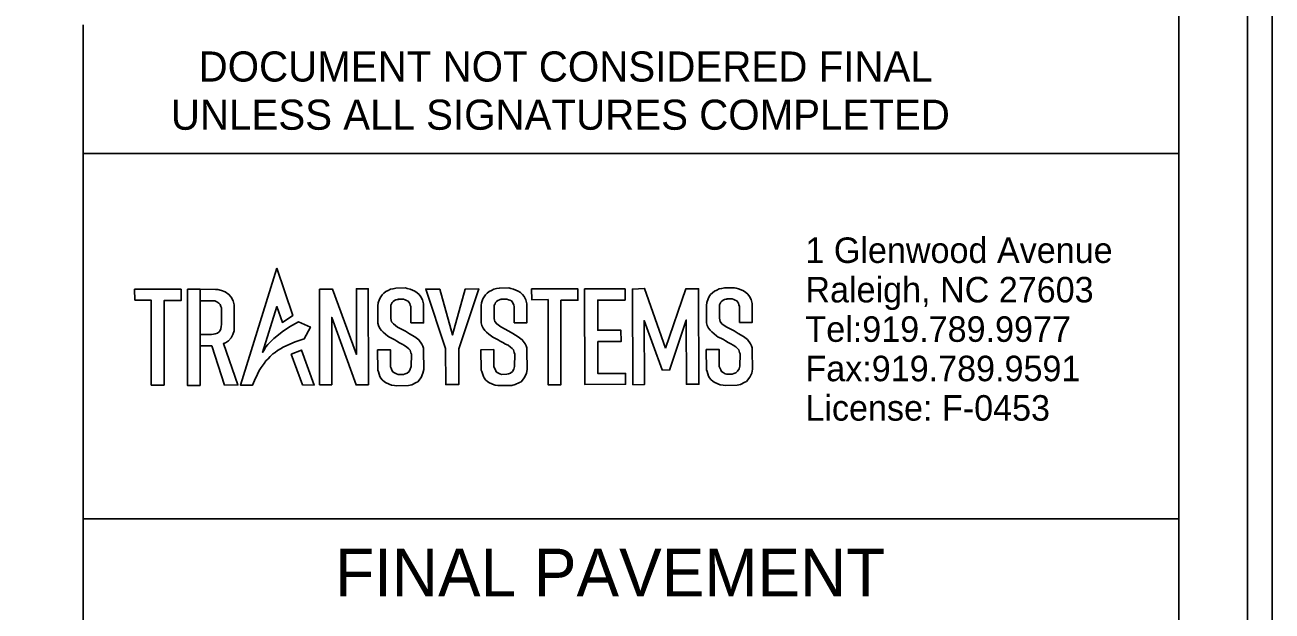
# Model space of a CAD drawing. Extents: x 958711 to 962106, y 831169 to 840840.
# Drawn here: x 960167.1 to 960394.8, y 839345.8 to 839452.8 of the extents above; entities that cross this region are included whole.
import ezdxf

# ---------------------------------------------------------------- set-up
doc = ezdxf.new("R2010")
doc.units = 0
for name, color, linetype in [('Old_Level_1', 7, 'Continuous'), ('Old_Level_2', 7, 'Continuous'), ('Old_Level_50', 7, 'Continuous'), ('Old_Level_58', 7, 'Continuous'), ('Sheet Plot Border Inside CELL', 7, 'Continuous'), ('Sheet Plot Border Outside CELL', 7, 'Continuous'), ('Sheet Sticker Exception Certification CELL', 7, 'Continuous'), ('Sheet Typical CELL', 7, 'Continuous')]:
    doc.layers.add(name, color=color, linetype=linetype)

msp = doc.modelspace()

# ---------------------------------------------------------------- linework, layer by layer
at = {"layer": 'Old_Level_1'}
for points in [[(960213.1, 839408.43), (960206.44, 839387.09), (960208.66, 839387.1), (960209, 839387.94), (960209.58, 839389.1), (960209.89, 839389.73), (960210.26, 839390.27), (960210.79, 839391.03), (960211.11, 839391.5), (960211.49, 839391.89), (960211.87, 839392.28), (960212.36, 839392.78), (960212.77, 839393.05), (960213.19, 839393.38), (960213.74, 839393.7), (960214.23, 839393.98), (960215.45, 839394.55), (960216.45, 839394.96), (960218.09, 839395.52), (960219.23, 839397.66), (960217.05, 839398.62), (960215.42, 839397.73), (960214.05, 839396.83), (960213.07, 839396.03), (960212.54, 839395.6), (960212.01, 839395.04), (960211.47, 839394.47), (960211.07, 839394.05), (960210.7, 839393.4), (960210.49, 839393.04), (960213.12, 839401.42), (960214.11, 839398.53), (960216.01, 839399.78)], [(960187.14, 839404.58), (960195.61, 839404.59), (960195.61, 839402.51), (960192.5, 839402.51), (960192.51, 839387.09), (960190.16, 839387.08), (960190.15, 839402.61), (960187.18, 839402.61)], [(960196.76, 839404.57), (960199.08, 839404.57), (960199.09, 839387.01), (960196.78, 839387.01)], [(960199.08, 839402.49), (960201.46, 839402.49), (960201.77, 839402.44), (960202.17, 839402.28), (960202.49, 839402.06), (960202.72, 839401.79), (960202.88, 839401.46), (960203, 839401.2), (960203, 839400.62), (960203.01, 839398.13), (960202.95, 839397.8), (960202.87, 839397.36), (960202.74, 839397.06), (960202.54, 839396.8), (960202.27, 839396.59), (960201.84, 839396.44), (960201.52, 839396.39), (960201.19, 839396.35), (960199.08, 839396.34), (960199.09, 839394.23), (960201.2, 839394.25), (960203.57, 839387.08), (960205.99, 839387.11), (960203.34, 839394.65), (960203.72, 839394.78), (960204.25, 839395.18), (960204.74, 839395.71), (960205.09, 839396.35), (960205.3, 839396.98), (960205.29, 839397.17), (960205.33, 839401.73), (960205.13, 839402.48), (960204.76, 839403.16), (960204.35, 839403.63), (960203.65, 839404.1), (960202.98, 839404.33), (960202.3, 839404.55), (960201.89, 839404.55), (960199.08, 839404.57)], [(960220.87, 839404.61), (960220.89, 839387.15), (960223.12, 839387.15), (960223.11, 839399.43), (960227.56, 839387.13), (960229.81, 839387.16), (960229.79, 839404.66), (960227.62, 839404.66), (960227.63, 839392.68), (960223.23, 839404.62)], [(960237.57, 839398.44), (960239.88, 839398.44), (960239.88, 839401.92), (960239.68, 839402.62), (960239.4, 839403.21), (960239.1, 839403.6), (960238.73, 839403.95), (960238.29, 839404.24), (960237.87, 839404.41), (960237.87, 839404.41), (960237.41, 839404.6), (960236.92, 839404.73), (960236.6, 839404.81), (960234.85, 839404.77), (960234.33, 839404.68), (960233.87, 839404.6), (960233.41, 839404.36), (960233, 839404.15), (960232.61, 839403.87), (960232.3, 839403.55), (960232.06, 839403.19), (960231.86, 839402.79), (960231.61, 839402.1), (960231.56, 839401.58), (960231.56, 839398.41), (960231.67, 839397.94), (960231.9, 839397.44), (960232.19, 839397.03), (960232.49, 839396.72), (960232.94, 839396.37), (960233.39, 839396.03), (960233.67, 839395.81), (960234.16, 839395.58), (960234.64, 839395.36), (960235.03, 839395.1), (960235.47, 839394.82), (960236, 839394.55), (960236.43, 839394.33), (960236.86, 839394.02), (960237.17, 839393.72), (960237.42, 839393.48), (960237.58, 839393), (960237.67, 839392.7), (960237.63, 839390.47), (960237.47, 839389.98), (960237.23, 839389.56), (960236.9, 839389.27), (960236.55, 839389.11), (960236.2, 839389.04), (960235.24, 839389.02), (960234.92, 839389.11), (960234.59, 839389.3), (960234.26, 839389.5), (960234.12, 839389.83), (960233.98, 839390.17), (960233.87, 839390.43), (960233.83, 839393.54), (960231.49, 839393.52), (960231.53, 839389.81), (960231.65, 839389.53), (960231.92, 839388.66), (960232.1, 839388.37), (960232.35, 839388.05), (960232.73, 839387.68), (960233.03, 839387.49), (960233.47, 839387.3), (960233.63, 839387.24), (960234.06, 839387.05), (960234.59, 839387), (960234.99, 839386.96), (960237.13, 839387.02), (960237.72, 839387.16), (960238.55, 839387.53), (960238.83, 839387.66), (960239.45, 839388.45), (960239.78, 839389.24), (960239.94, 839389.95), (960239.88, 839393.37), (960239.88, 839393.84), (960239.75, 839394.22), (960239.55, 839394.57), (960239.02, 839395.33), (960238.31, 839395.89), (960237.33, 839396.47), (960236.59, 839396.91), (960235.13, 839397.68), (960234.37, 839398.24), (960234.04, 839398.66), (960233.96, 839398.94), (960233.89, 839399.23), (960233.93, 839401.66), (960234.06, 839401.91), (960234.18, 839402.17), (960234.36, 839402.32), (960234.59, 839402.52), (960234.85, 839402.62), (960235.11, 839402.73), (960235.26, 839402.7), (960235.27, 839402.78), (960236.23, 839402.76), (960236.51, 839402.65), (960236.78, 839402.54), (960237.06, 839402.43), (960237.19, 839402.24), (960237.38, 839401.96), (960237.47, 839401.68), (960237.56, 839401.41), (960237.55, 839401.1)], [(960242.84, 839404.62), (960240.3, 839404.62), (960243.92, 839393.74), (960243.95, 839387.19), (960246.34, 839387.2), (960246.31, 839393.7), (960249.97, 839404.66), (960247.48, 839404.59), (960245.17, 839396.25)], [(960256.44, 839398.46), (960258.75, 839398.46), (960258.75, 839401.94), (960258.55, 839402.64), (960258.27, 839403.23), (960257.97, 839403.62), (960257.6, 839403.97), (960257.16, 839404.26), (960256.74, 839404.43), (960256.74, 839404.43), (960256.28, 839404.62), (960255.8, 839404.74), (960255.48, 839404.83), (960253.73, 839404.79), (960253.2, 839404.7), (960252.74, 839404.62), (960252.28, 839404.38), (960251.88, 839404.17), (960251.48, 839403.88), (960251.17, 839403.57), (960250.93, 839403.2), (960250.73, 839402.81), (960250.48, 839402.11), (960250.43, 839401.6), (960250.43, 839398.43), (960250.54, 839397.95), (960250.77, 839397.46), (960251.06, 839397.05), (960251.36, 839396.74), (960251.81, 839396.39), (960252.26, 839396.04), (960252.55, 839395.82), (960253.03, 839395.6), (960253.51, 839395.37), (960253.9, 839395.12), (960254.34, 839394.83), (960254.87, 839394.57), (960255.31, 839394.35), (960255.74, 839394.03), (960256.04, 839393.74), (960256.3, 839393.5), (960256.45, 839393.02), (960256.54, 839392.72), (960256.51, 839390.48), (960256.35, 839390), (960256.1, 839389.58), (960255.77, 839389.29), (960255.42, 839389.13), (960255.08, 839389.06), (960254.12, 839389.04), (960253.79, 839389.13), (960253.46, 839389.32), (960253.14, 839389.51), (960252.99, 839389.85), (960252.85, 839390.18), (960252.74, 839390.45), (960252.7, 839393.56), (960250.36, 839393.53), (960250.41, 839389.83), (960250.52, 839389.54), (960250.8, 839388.68), (960250.97, 839388.39), (960251.22, 839388.07), (960251.6, 839387.69), (960251.91, 839387.5), (960252.34, 839387.32), (960252.5, 839387.25), (960252.93, 839387.07), (960253.47, 839387.02), (960253.86, 839386.98), (960256, 839387.03), (960256.59, 839387.18), (960257.42, 839387.55), (960257.7, 839387.68), (960258.32, 839388.47), (960258.66, 839389.25), (960258.81, 839389.96), (960258.76, 839393.39), (960258.75, 839393.86), (960258.62, 839394.23), (960258.43, 839394.59), (960257.89, 839395.35), (960257.18, 839395.9), (960256.2, 839396.48), (960255.46, 839396.93), (960254, 839397.69), (960253.24, 839398.25), (960252.91, 839398.68), (960252.84, 839398.96), (960252.76, 839399.24), (960252.8, 839401.68), (960252.93, 839401.93), (960253.05, 839402.19), (960253.23, 839402.34), (960253.46, 839402.53), (960253.72, 839402.64), (960253.98, 839402.75), (960254.13, 839402.72), (960254.14, 839402.79), (960255.1, 839402.78), (960255.38, 839402.67), (960255.66, 839402.56), (960255.93, 839402.45), (960256.06, 839402.26), (960256.25, 839401.98), (960256.34, 839401.7), (960256.43, 839401.42), (960256.42, 839401.12)], [(960259.6, 839404.65), (960268.07, 839404.65), (960268.07, 839402.58), (960264.96, 839402.58), (960264.97, 839387.15), (960262.62, 839387.15), (960262.61, 839402.68), (960259.63, 839402.67)], [(960276.67, 839404.65), (960269.28, 839404.64), (960269.3, 839387.22), (960276.77, 839387.23), (960276.77, 839389.2), (960271.73, 839389.19), (960271.72, 839395.04), (960275.94, 839395.04), (960275.93, 839397.11), (960271.68, 839397.11), (960271.68, 839402.61), (960276.69, 839402.61)], [(960284.05, 839393.8), (960280.23, 839404.72), (960278.02, 839404.62), (960278.11, 839387.16), (960280.22, 839387.17), (960280.16, 839398.85), (960283.43, 839389.86), (960284.78, 839389.83), (960287.84, 839398.96), (960287.89, 839387.24), (960290.17, 839387.24), (960290.1, 839404.66), (960287.8, 839404.66)], [(960297.57, 839398.49), (960299.88, 839398.5), (960299.88, 839401.97), (960299.69, 839402.68), (960299.4, 839403.27), (960299.11, 839403.66), (960298.74, 839404.01), (960298.3, 839404.29), (960297.87, 839404.47), (960297.87, 839404.47), (960297.41, 839404.66), (960296.93, 839404.78), (960296.61, 839404.86), (960294.86, 839404.83), (960294.33, 839404.74), (960293.87, 839404.66), (960293.41, 839404.42), (960293.01, 839404.21), (960292.61, 839403.92), (960292.3, 839403.61), (960292.06, 839403.24), (960291.87, 839402.85), (960291.61, 839402.15), (960291.56, 839401.64), (960291.56, 839398.47), (960291.68, 839397.99), (960291.91, 839397.5), (960292.19, 839397.09), (960292.49, 839396.78), (960292.94, 839396.43), (960293.39, 839396.08), (960293.68, 839395.86), (960294.16, 839395.64), (960294.65, 839395.41), (960295.04, 839395.16), (960295.48, 839394.87), (960296, 839394.61), (960296.44, 839394.39), (960296.87, 839394.07), (960297.18, 839393.78), (960297.43, 839393.54), (960297.58, 839393.06), (960297.67, 839392.76), (960297.64, 839390.52), (960297.48, 839390.04), (960297.23, 839389.62), (960296.91, 839389.33), (960296.55, 839389.17), (960296.21, 839389.09), (960295.25, 839389.07), (960294.93, 839389.16), (960294.6, 839389.36), (960294.27, 839389.55), (960294.13, 839389.89), (960293.98, 839390.22), (960293.87, 839390.49), (960293.83, 839393.6), (960291.5, 839393.57), (960291.54, 839389.86), (960291.66, 839389.58), (960291.93, 839388.72), (960292.1, 839388.43), (960292.36, 839388.11), (960292.74, 839387.73), (960293.04, 839387.54), (960293.48, 839387.36), (960293.63, 839387.29), (960294.06, 839387.11), (960294.6, 839387.06), (960294.99, 839387.02), (960297.13, 839387.07), (960297.73, 839387.21), (960298.55, 839387.59), (960298.83, 839387.71), (960299.45, 839388.5), (960299.79, 839389.29), (960299.94, 839390), (960299.89, 839393.42), (960299.88, 839393.9), (960299.75, 839394.27), (960299.56, 839394.63), (960299.02, 839395.38), (960298.31, 839395.94), (960297.34, 839396.52), (960296.59, 839396.96), (960295.13, 839397.73), (960294.37, 839398.29), (960294.05, 839398.72), (960293.97, 839399), (960293.89, 839399.28), (960293.94, 839401.71), (960294.06, 839401.97), (960294.19, 839402.22), (960294.36, 839402.38), (960294.59, 839402.57), (960294.85, 839402.68), (960295.11, 839402.79), (960295.26, 839402.76), (960295.27, 839402.83), (960296.23, 839402.82), (960296.51, 839402.71), (960296.79, 839402.6), (960297.07, 839402.49), (960297.19, 839402.29), (960297.38, 839402.02), (960297.47, 839401.74), (960297.56, 839401.46), (960297.56, 839401.16)], [(960215.72, 839392.72), (960217.63, 839393.48), (960219.9, 839387.05), (960217.8, 839387.13)]]:
    msp.add_lwpolyline(points, close=True, dxfattribs=at)
at = {"layer": 'Old_Level_50'}
for p, q in [((960177.74, 839362.65), (960377.79, 839362.65)), ((960177.74, 838890.34), (960177.74, 839362.65))]:
    msp.add_line(p, q, dxfattribs=at)
at = {"layer": 'Old_Level_58'}
msp.add_lwpolyline([(960177.75, 839429.34), (960377.8, 839429.34), (960377.8, 839362.65), (960177.75, 839362.65)], close=True, dxfattribs=at)
at = {"layer": 'Sheet Plot Border Inside CELL'}
msp.add_lwpolyline([(960390.3, 839592.94), (958723.8, 839592.94), (958723.8, 838537.84), (960390.3, 838537.84)], close=True, dxfattribs=at)
at = {"layer": 'Sheet Plot Border Outside CELL'}
msp.add_lwpolyline([(960394.8, 839615.39), (958710.8, 839615.39), (958710.8, 838515.39), (960394.8, 838515.39)], close=True, dxfattribs=at)
at = {"layer": 'Sheet Sticker Exception Certification CELL'}
for p, q in [((960177.75, 839429.34), (960177.75, 839452.84)), ((960377.79, 839452.83), (960377.79, 839429.33)), ((960377.79, 839429.34), (960177.75, 839429.34))]:
    msp.add_line(p, q, dxfattribs=at)
at = {"layer": 'Sheet Typical CELL'}
msp.add_lwpolyline([(960377.8, 839590.39), (958877.8, 839590.39), (958877.8, 838540.39), (960377.8, 838540.39)], close=True, dxfattribs=at)

# ---------------------------------------------------------------- texts
at = {"layer": 'Old_Level_2'}
for s, p in [('1 Glenwood Avenue', (960309.6, 839409.38)), ('Raleigh, NC 27603', (960309.6, 839402.18)), ('Tel:919.789.9977 ', (960309.6, 839394.98)), ('Fax:919.789.9591', (960309.6, 839387.79)), ('License: F-0453', (960309.6, 839380.59))]:
    msp.add_text(s, height=4.6576, rotation=360, dxfattribs=at).set_placement(p)
at = {"layer": 'Old_Level_50'}
msp.add_text('FINAL PAVEMENT', height=8.7206, dxfattribs=at).set_placement((960223.74, 839348.49))
at = {"layer": 'Sheet Sticker Exception Certification CELL'}
for s, p in [('DOCUMENT NOT CONSIDERED FINAL', (960198.82, 839442.5)), ('UNLESS ALL SIGNATURES COMPLETED', (960193.75, 839433.7))]:
    msp.add_text(s, height=5.5, dxfattribs=at).set_placement(p)

doc.saveas('drawing.dxf')
